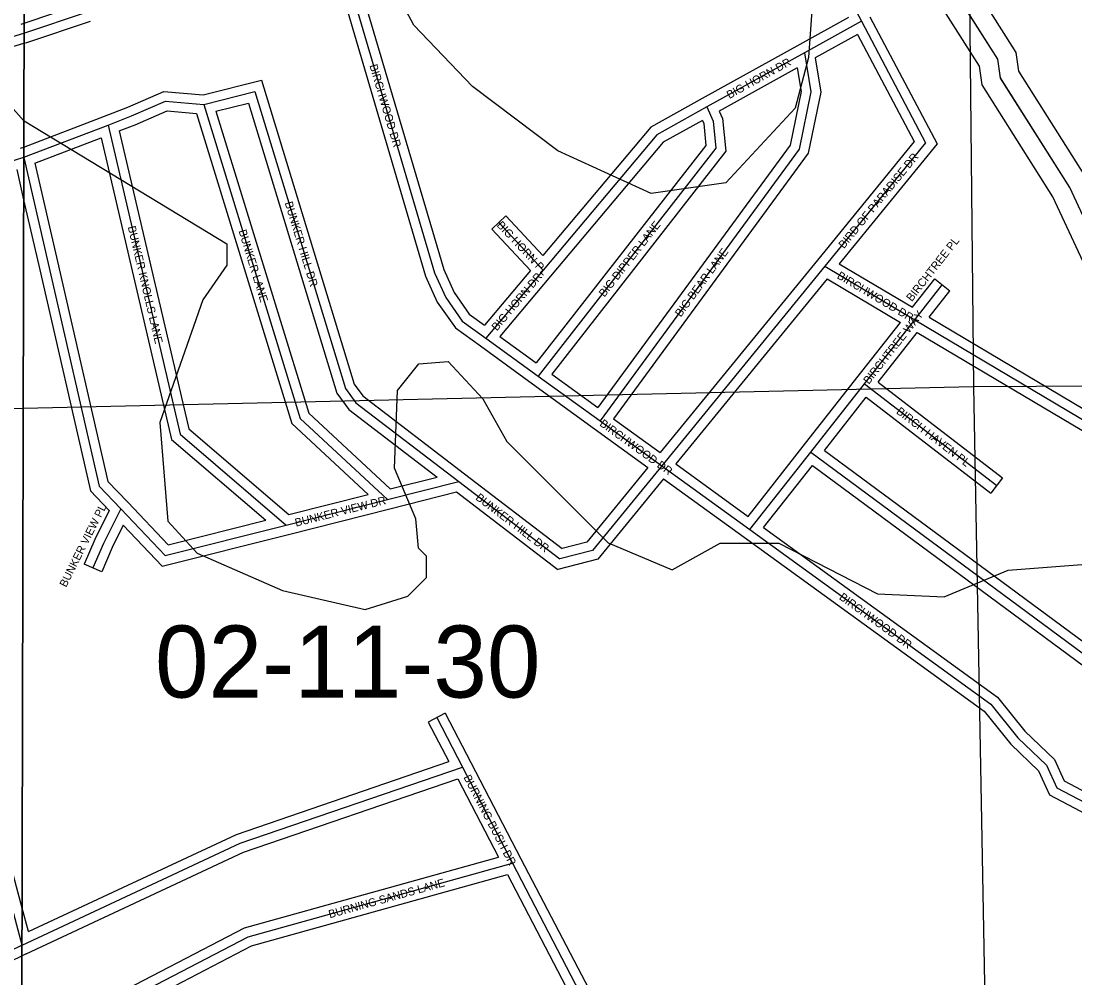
# Model space of a CAD drawing. Extents: x 457167 to 656239, y 1787309 to 1969297.
# Drawn here: x 576766 to 580059, y 1906785 to 1909774 of the extents above; entities that cross this region are included whole.
import ezdxf

# ---------------------------------------------------------------- set-up
doc = ezdxf.new("R2010")
doc.units = 0
for name, color, linetype in [('Level 1', 7, 'Continuous'), ('Level 13', 7, 'Continuous'), ('Level 14', 7, 'Continuous'), ('Level 2', 7, 'Continuous'), ('Level 31', 7, 'Continuous'), ('Level 32', 7, 'Continuous'), ('Level 34', 7, 'Continuous'), ('Level 63', 7, 'Continuous'), ('Level 7', 7, 'Continuous'), ('Level 8', 7, 'Continuous')]:
    doc.layers.add(name, color=color, linetype=linetype)

msp = doc.modelspace()

# ---------------------------------------------------------------- linework, layer by layer
at = {"layer": 'Level 1'}
for p, q in [((579691.072, 1913661.836), (579742.085, 1908632.671)), ((579742.085, 1908632.671), (585074.96, 1908666.844)), ((576773.087, 1908564.556), (579742.085, 1908632.671)), ((579742.085, 1908632.671), (579839.839, 1903370.74)), ((574508.155, 1908512.577), (576773.088, 1908564.556))]:
    msp.add_line(p, q, dxfattribs=at)
at = {"layer": 'Level 13'}
msp.add_lwpolyline([(580924.16, 1907685.826), (580167.749, 1908987.76), (580043.06, 1909254.566), (579826.985, 1909596.836), (579818.524, 1909655.037), (579585.659, 1910022.435), (579569.285, 1910097.379), (579444.398, 1910264.186), (578820.866, 1911373.871), (578330.566, 1912191.644)], dxfattribs=at)
at = {"layer": 'Level 14'}
for points in [[(580976.04, 1907715.967), (580220.974, 1909015.588), (580095.816, 1909283.397), (579884.528, 1909618.086), (579876.058, 1909676.342), (579642.014, 1910045.601), (579625.124, 1910122.912), (579494.782, 1910297.004), (578872.76, 1911404.001), (578385.413, 1912216.85)], [(580872.28, 1907655.684), (580114.525, 1908959.931), (579990.304, 1909225.736), (579769.444, 1909575.588), (579760.99, 1909633.732), (579529.304, 1909999.269), (579513.448, 1910071.846), (579394.013, 1910231.37), (578768.972, 1911343.741), (578275.722, 1912166.436)]]:
    msp.add_lwpolyline(points, dxfattribs=at)
at = {"layer": 'Level 31'}
for p, q in [((578788.125, 1910915.386), (579392.209, 1909774.105)), ((576775.594, 1909736.376), (576974.038, 1909802.846)), ((579392.209, 1909774.105), (579214.641, 1909675.2)), ((576611.118, 1909686.896), (576775.555, 1909736.362)), ((576775.555, 1909736.362), (576775.595, 1909736.376)), ((579214.641, 1909675.2), (578909.466, 1909506.015)), ((577337.366, 1909514.064), (577497.015, 1909554.088)), ((576774.765, 1909348.736), (577038.127, 1909449.611)), ((576696.162, 1909324.161), (576774.725, 1909348.72)), ((576774.725, 1909348.72), (576774.766, 1909348.736)), ((576774.725, 1909348.72), (576774.766, 1909348.585)), ((576774.765, 1909348.585), (576774.765, 1909348.584)), ((576774.765, 1909348.584), (576774.765, 1909348.583)), ((576774.765, 1909348.583), (576774.765, 1909348.582)), ((576774.765, 1909348.582), (576774.765, 1909348.581)), ((576774.765, 1909348.581), (576774.765, 1909348.58)), ((576774.765, 1909348.581), (576774.765, 1909348.581)), ((576774.765, 1909348.58), (576774.765, 1909348.579)), ((576774.765, 1909348.579), (576774.765, 1909348.578)), ((576774.765, 1909348.578), (576774.765, 1909348.577)), ((576774.765, 1909348.577), (576774.765, 1909348.576)), ((576774.765, 1909348.576), (576774.765, 1909348.575)), ((576774.765, 1909348.576), (576774.765, 1909348.576)), ((576774.765, 1909348.575), (576774.765, 1909348.574)), ((576774.765, 1909348.574), (576774.765, 1909348.573)), ((576774.765, 1909348.573), (576774.765, 1909348.572)), ((576774.765, 1909348.572), (576774.765, 1909348.571)), ((576774.765, 1909348.571), (576774.765, 1909348.57)), ((576774.765, 1909348.571), (576774.765, 1909348.571)), ((576774.765, 1909348.57), (576774.765, 1909348.569)), ((576774.765, 1909348.569), (576774.765, 1909348.568)), ((576774.765, 1909348.568), (576774.765, 1909348.567)), ((576774.765, 1909348.567), (576774.765, 1909348.566)), ((576774.765, 1909348.566), (576774.765, 1909348.565)), ((576774.765, 1909348.566), (576774.765, 1909348.566)), ((576774.765, 1909348.565), (576774.765, 1909348.564)), ((576774.765, 1909348.564), (576774.765, 1909348.563)), ((576774.765, 1909348.563), (576774.765, 1909348.562)), ((576774.765, 1909348.562), (576774.765, 1909348.561)), ((576774.765, 1909348.561), (576774.765, 1909348.56)), ((576774.765, 1909348.561), (576774.765, 1909348.561)), ((576774.765, 1909348.56), (576774.765, 1909348.559)), ((576774.765, 1909348.559), (576774.765, 1909348.558)), ((576774.765, 1909348.558), (576774.765, 1909348.557)), ((576774.765, 1909348.557), (576774.765, 1909348.556)), ((576774.765, 1909348.556), (576774.765, 1909348.555)), ((576774.765, 1909348.555), (576774.765, 1909348.553)), ((576774.765, 1909348.553), (576774.765, 1909348.551)), ((576774.765, 1909348.551), (576774.765, 1909348.55)), ((576774.765, 1909348.55), (576774.765, 1909348.548)), ((576774.765, 1909348.548), (576774.765, 1909348.546)), ((576774.765, 1909348.546), (576774.765, 1909348.545)), ((576774.765, 1909348.545), (576774.765, 1909348.543)), ((576774.765, 1909348.543), (576850.936, 1909016.914)), ((578398.239, 1908996.533), (578259.009, 1909144.83)), ((578398.239, 1908996.533), (578219.154, 1908783.452)), ((579277.783, 1909008.147), (578768.542, 1908385.2)), ((579277.783, 1909008.147), (579559.062, 1908841.015)), ((579559.062, 1908841.015), (579644.793, 1908950.293)), ((579401.942, 1908640.973), (579559.062, 1908841.015)), ((578219.154, 1908783.452), (578382.286, 1908665.289)), ((578382.286, 1908665.289), (578575.571, 1908524.88)), ((579233.984, 1908427.137), (579401.942, 1908640.973)), ((579401.942, 1908640.973), (579814.828, 1908323.021)), ((578575.571, 1908524.88), (578768.542, 1908385.2)), ((579043.716, 1908185.711), (579233.984, 1908427.137)), ((579233.984, 1908427.137), (580282.943, 1907651.5)), ((578768.542, 1908385.2), (579043.716, 1908185.711)), ((577911.352, 1908279.367), (578133.977, 1908335.625)), ((578133.977, 1908335.625), (578450.065, 1908093.863)), ((577594.906, 1908199.673), (577911.352, 1908279.367)), ((579043.716, 1908185.711), (579796.893, 1907639.774)), ((578065.036, 1907597.939), (578145.451, 1907443.585)), ((576769.456, 1906887.233), (576589.081, 1907564.359)), ((578145.451, 1907443.585), (578301.849, 1907142.886)), ((580002.654, 1907378.254), (580424.976, 1907157.382)), ((577475.837, 1906912.995), (578301.849, 1907142.886)), ((578301.849, 1907142.886), (578526.004, 1906712.225)), ((576769.456, 1906887.233), (576544.798, 1906778.259)), ((576768.769, 1906546.161), (577475.837, 1906912.995)), ((576769.456, 1906887.233), (576769.5, 1906887.253))]:
    msp.add_line(p, q, dxfattribs=at)
for points in [[(577739.361, 1910071.036), (578058.745, 1908987.795), (578093.23, 1908910.993), (578145.204, 1908837.064), (578219.154, 1908783.452)], [(579392.209, 1909774.105), (579592.944, 1909394.408), (579277.783, 1909008.147)], [(579214.641, 1909675.2), (579234.414, 1909553.338), (579197.807, 1909374.501), (578575.571, 1908524.88)], [(577497.015, 1909554.088), (577780.169, 1908625.833), (577812.181, 1908581.765), (578133.977, 1908335.625)], [(577038.127, 1909449.611), (577111.611, 1909477.818), (577217.556, 1909524.138), (577337.366, 1909514.064)], [(577337.366, 1909514.064), (577638.842, 1908533.041), (577911.352, 1908279.367)], [(578909.466, 1909506.015), (578929.081, 1909461.973), (578937.169, 1909376.865), (578382.286, 1908665.289)], [(578909.466, 1909506.015), (578753.218, 1909419.432), (578398.239, 1908996.533)], [(577038.127, 1909449.611), (577263.974, 1908483.656), (577594.906, 1908199.673)], [(576850.936, 1909016.914), (577010.607, 1908321.286), (577078.162, 1908250.596)], [(579559.062, 1908841.015), (580254.652, 1908427.935), (580682.528, 1907661.227)], [(578768.542, 1908385.2), (578551.52, 1908119.832), (578450.065, 1908093.863)], [(577078.162, 1908250.596), (577023.893, 1908141.982), (576990.989, 1908065.688)], [(577078.162, 1908250.596), (577216.759, 1908104.841), (577594.906, 1908199.673)], [(579796.893, 1907639.774), (579880.914, 1907535.235), (579971.013, 1907449.229), (580002.654, 1907378.254)], [(576769.499, 1906887.253), (577450.709, 1907205.417), (578145.451, 1907443.585)]]:
    msp.add_lwpolyline(points, dxfattribs=at)
at = {"layer": 'Level 32'}
for p, q in [((576775.662, 1909768.036), (576964.509, 1909831.293)), ((579351.957, 1909786.024), (579200.044, 1909701.409)), ((576766.469, 1909764.956), (576775.663, 1909768.036)), ((576784.643, 1909707.766), (576983.567, 1909774.399)), ((579380.019, 1909732.974), (579247.626, 1909659.231)), ((576619.761, 1909658.166), (576775.528, 1909705.024)), ((576775.527, 1909705.024), (576784.644, 1909707.766)), ((579200.044, 1909701.409), (578894.921, 1909532.253)), ((579191.864, 1909628.268), (578948.058, 1909493.106)), ((577334.91, 1909544.376), (577517.389, 1909590.124)), ((577375.332, 1909492.651), (577476.644, 1909518.051)), ((576774.834, 1909380.887), (577027.396, 1909477.627)), ((576809.8, 1909330.027), (577016.744, 1909409.294)), ((576764.875, 1909377.072), (576774.835, 1909380.887)), ((576809.8, 1909330.027), (576880.176, 1909023.63)), ((576752.743, 1909310.415), (576774.482, 1909215.836)), ((576774.481, 1909215.836), (576774.481, 1909215.835)), ((576774.481, 1909215.835), (576774.481, 1909215.833)), ((576774.481, 1909215.833), (576774.481, 1909215.832)), ((576774.481, 1909215.833), (576774.481, 1909215.833)), ((576774.481, 1909215.832), (576774.481, 1909215.831)), ((576774.481, 1909215.831), (576774.481, 1909215.83)), ((576774.481, 1909215.831), (576774.481, 1909215.831)), ((576774.481, 1909215.83), (576774.481, 1909215.828)), ((576774.481, 1909215.828), (576774.481, 1909215.827)), ((576774.481, 1909215.828), (576774.481, 1909215.828)), ((576774.481, 1909215.827), (576774.481, 1909215.826)), ((576774.481, 1909215.826), (576774.481, 1909215.825)), ((576774.481, 1909215.826), (576774.481, 1909215.826)), ((576774.481, 1909215.825), (576774.481, 1909215.823)), ((576774.481, 1909215.823), (576774.481, 1909215.822)), ((576774.481, 1909215.823), (576774.481, 1909215.823)), ((576774.481, 1909215.822), (576774.481, 1909215.821)), ((576774.481, 1909215.821), (576774.481, 1909215.82)), ((576774.481, 1909215.821), (576774.481, 1909215.821)), ((576774.481, 1909215.82), (576774.481, 1909215.818)), ((576774.481, 1909215.818), (576774.481, 1909215.817)), ((576774.481, 1909215.818), (576774.481, 1909215.818)), ((576774.481, 1909215.817), (576774.481, 1909215.816)), ((576774.481, 1909215.816), (576774.481, 1909215.815)), ((576774.481, 1909215.816), (576774.481, 1909215.816)), ((576774.481, 1909215.815), (576774.481, 1909215.813)), ((576774.481, 1909215.813), (576774.481, 1909215.812)), ((576774.481, 1909215.813), (576774.481, 1909215.813)), ((576774.481, 1909215.812), (576774.481, 1909215.811)), ((576774.481, 1909215.811), (576774.481, 1909215.81)), ((576774.481, 1909215.811), (576774.481, 1909215.811)), ((576774.481, 1909215.81), (576774.481, 1909215.808)), ((576774.481, 1909215.808), (576774.481, 1909215.807)), ((576774.481, 1909215.808), (576774.481, 1909215.808)), ((576774.481, 1909215.807), (576774.481, 1909215.806)), ((576774.481, 1909215.806), (576774.481, 1909215.805)), ((576774.481, 1909215.806), (576774.481, 1909215.806)), ((576774.481, 1909215.805), (576774.481, 1909215.803)), ((576774.481, 1909215.803), (576774.481, 1909215.802)), ((576774.481, 1909215.803), (576774.481, 1909215.803)), ((576774.481, 1909215.802), (576774.481, 1909215.801)), ((576774.481, 1909215.801), (576774.481, 1909215.8)), ((576774.481, 1909215.801), (576774.481, 1909215.801)), ((576774.481, 1909215.8), (576774.481, 1909215.798)), ((576774.481, 1909215.798), (576774.481, 1909215.797)), ((576774.481, 1909215.798), (576774.481, 1909215.798)), ((576774.481, 1909215.797), (576774.481, 1909215.796)), ((576774.481, 1909215.796), (576774.481, 1909215.795)), ((576774.481, 1909215.796), (576774.481, 1909215.796)), ((576774.481, 1909215.795), (576774.481, 1909215.793)), ((576774.481, 1909215.793), (576774.481, 1909215.792)), ((576774.481, 1909215.793), (576774.481, 1909215.793)), ((576774.481, 1909215.792), (576774.481, 1909215.791)), ((576774.481, 1909215.791), (576774.481, 1909215.79)), ((576774.481, 1909215.79), (576774.481, 1909215.788)), ((576774.481, 1909215.788), (576774.481, 1909215.786)), ((576774.481, 1909215.786), (576774.481, 1909215.785)), ((576774.481, 1909215.785), (576774.481, 1909215.783)), ((576774.481, 1909215.783), (576774.481, 1909215.781)), ((576774.481, 1909215.781), (576774.481, 1909215.78)), ((576774.481, 1909215.78), (576774.481, 1909215.778)), ((576774.481, 1909215.778), (576774.481, 1909215.776)), ((576774.481, 1909215.776), (576774.481, 1909215.775)), ((576774.481, 1909215.775), (576774.481, 1909215.773)), ((576774.481, 1909215.773), (576774.481, 1909215.771)), ((576774.481, 1909215.771), (576774.481, 1909215.77)), ((576774.481, 1909215.77), (576821.698, 1909010.198)), ((578237.139, 1909124.295), (578280.881, 1909165.363)), ((578396.984, 1909041.7), (578280.881, 1909165.363)), ((578358.124, 1908995.431), (578237.139, 1909124.295)), ((579254.556, 1909027.136), (578763.219, 1908426.088)), ((578358.124, 1908995.43), (578214.154, 1908824.131)), ((579323.037, 1909016.155), (579551.728, 1908880.269)), ((578421.205, 1908977.231), (578262.866, 1908788.832)), ((579284.664, 1908969.161), (578811.892, 1908390.826)), ((579284.664, 1908969.161), (579514.365, 1908832.676)), ((579551.728, 1908880.27), (579621.189, 1908968.811)), ((579621.189, 1908968.811), (579668.396, 1908931.774)), ((579603.749, 1908849.368), (579668.396, 1908931.774)), ((579378.349, 1908659.505), (579514.365, 1908832.676)), ((579444.244, 1908646.261), (579566.389, 1908801.771)), ((578262.866, 1908788.833), (578376.435, 1908706.571)), ((578201.555, 1908759.155), (578364.688, 1908640.991)), ((578425.033, 1908671.317), (578569.026, 1908566.716)), ((578364.688, 1908640.991), (578557.94, 1908500.606)), ((579210.392, 1908445.668), (579378.349, 1908659.505)), ((579444.244, 1908646.261), (579833.132, 1908346.79)), ((579276.656, 1908432.895), (579407.18, 1908599.073)), ((579407.181, 1908599.074), (579796.524, 1908299.251)), ((578617.601, 1908531.491), (578763.219, 1908426.087)), ((578557.982, 1908500.577), (578725.173, 1908379.556)), ((579037.992, 1908226.915), (579210.422, 1908445.706)), ((579276.656, 1908432.895), (580300.779, 1907675.622)), ((578811.892, 1908390.826), (579037.992, 1908226.915)), ((579086.613, 1908191.671), (579239.54, 1908385.717)), ((579239.54, 1908385.717), (580265.107, 1907627.376)), ((577919.838, 1908312.453), (578066.452, 1908349.503)), ((578152.203, 1908359.453), (578456.729, 1908126.536)), ((578773.849, 1908344.298), (579026.109, 1908161.421)), ((579833.132, 1908346.79), (579796.524, 1908299.251)), ((577918.702, 1908250.281), (578127.27, 1908302.986)), ((578127.27, 1908302.985), (578443.404, 1908061.188)), ((577602.65, 1908232.561), (577850.54, 1908294.989)), ((577602.234, 1908170.58), (577918.679, 1908250.274)), ((579086.613, 1908191.671), (579817.757, 1907661.703)), ((579026.11, 1908161.42), (579776.03, 1907617.842)), ((577018.537, 1908053.806), (576963.441, 1908077.569)), ((578091.643, 1907611.799), (578038.43, 1907584.077)), ((578091.643, 1907611.799), (578172.058, 1907457.445)), ((578038.43, 1907584.077), (578102.731, 1907460.654)), ((576769.747, 1907002.723), (576618.071, 1907572.081)), ((578172.067, 1907457.427), (578328.465, 1907156.729)), ((578130.752, 1907406.83), (578258.162, 1907161.866)), ((580025.806, 1907400.001), (580423.909, 1907191.796)), ((579979.504, 1907356.506), (580403.374, 1907134.824)), ((577464.789, 1906941.06), (578258.161, 1907161.866)), ((578328.461, 1907156.736), (578552.617, 1906726.076)), ((577486.885, 1906884.929), (578286.467, 1907107.463)), ((578286.466, 1907107.462), (578482.146, 1906731.51)), ((576769.746, 1907002.722), (576769.746, 1907002.723)), ((576769.746, 1907002.723), (576769.746, 1907002.723)), ((576769.746, 1907002.721), (576769.746, 1907002.722)), ((576769.746, 1907002.72), (576769.746, 1907002.721)), ((576769.746, 1907002.721), (576769.746, 1907002.721)), ((576769.746, 1907002.718), (576769.746, 1907002.72)), ((576769.746, 1907002.717), (576769.746, 1907002.718)), ((576769.746, 1907002.718), (576769.746, 1907002.718)), ((576769.746, 1907002.716), (576769.746, 1907002.717)), ((576769.746, 1907002.715), (576769.746, 1907002.716)), ((576769.746, 1907002.716), (576769.746, 1907002.716)), ((576769.746, 1907002.713), (576769.746, 1907002.715)), ((576769.746, 1907002.712), (576769.746, 1907002.713)), ((576769.746, 1907002.713), (576769.746, 1907002.713)), ((576769.746, 1907002.711), (576769.746, 1907002.712)), ((576769.746, 1907002.71), (576769.746, 1907002.711)), ((576769.746, 1907002.711), (576769.746, 1907002.711)), ((576769.746, 1907002.708), (576769.746, 1907002.71)), ((576769.746, 1907002.707), (576769.746, 1907002.708)), ((576769.746, 1907002.708), (576769.746, 1907002.708)), ((576769.746, 1907002.706), (576769.746, 1907002.707)), ((576769.746, 1907002.705), (576769.746, 1907002.706)), ((576769.746, 1907002.706), (576769.746, 1907002.706)), ((576769.746, 1907002.703), (576769.746, 1907002.705)), ((576769.746, 1907002.702), (576769.746, 1907002.703)), ((576769.746, 1907002.703), (576769.746, 1907002.703)), ((576769.746, 1907002.701), (576769.746, 1907002.702)), ((576769.746, 1907002.7), (576769.746, 1907002.701)), ((576769.746, 1907002.701), (576769.746, 1907002.701)), ((576769.746, 1907002.698), (576769.746, 1907002.7)), ((576769.746, 1907002.697), (576769.746, 1907002.698)), ((576769.746, 1907002.698), (576769.746, 1907002.698)), ((576769.746, 1907002.696), (576769.746, 1907002.697)), ((576789.223, 1906929.577), (576769.746, 1907002.696)), ((576769.746, 1907002.696), (576769.746, 1907002.696)), ((576768.842, 1906579.995), (577464.789, 1906941.061)), ((576783.484, 1906519.996), (577486.885, 1906884.928)), ((576769.428, 1906853.875), (576557.892, 1906751.266)), ((576782.549, 1906860.241), (576769.427, 1906853.875))]:
    msp.add_line(p, q, dxfattribs=at)
for points in [[(577705.726, 1910079.036), (578030.544, 1908977.361), (578067.038, 1908896.086), (578123.542, 1908815.713), (578201.544, 1908759.163)], [(577772.997, 1910063.036), (578086.946, 1908998.228), (578119.423, 1908925.899), (578166.867, 1908858.415), (578214.154, 1908824.131)], [(579418.731, 1909788.126), (579628.76, 1909390.849), (579323.036, 1909016.155)], [(579380.019, 1909732.973), (579557.128, 1909397.967), (579254.538, 1909027.113)], [(579247.626, 1909659.231), (579264.908, 1909552.711), (579225.883, 1909362.063), (578617.601, 1908531.491)], [(579191.864, 1909628.267), (579203.919, 1909553.964), (579169.73, 1909386.94), (578569.026, 1908566.715)], [(577517.389, 1909590.124), (577807.398, 1908639.396), (577833.882, 1908602.936), (578152.204, 1908359.453)], [(577027.376, 1909477.62), (577100.221, 1909505.581), (577212.499, 1909554.67), (577334.91, 1909544.376)], [(578894.925, 1909532.256), (578733.814, 1909442.978), (578396.984, 1909041.701)], [(577073.294, 1909430.974), (577123.002, 1909450.055), (577222.614, 1909493.606), (577314.647, 1909485.867)], [(577375.331, 1909492.651), (577665.16, 1908549.529), (577919.837, 1908312.455)], [(577476.644, 1909518.051), (577752.942, 1908612.27), (577790.479, 1908560.593), (578066.452, 1908349.503)], [(578948.057, 1909493.106), (578958.484, 1909469.696), (578968.163, 1909367.825), (578425.033, 1908671.317)], [(577314.647, 1909485.867), (577612.523, 1908516.553), (577850.54, 1908294.988)], [(578895.379, 1909463.908), (578899.679, 1909454.251), (578906.174, 1909385.905), (578376.435, 1908706.571)], [(578895.379, 1909463.909), (578772.622, 1909395.886), (578421.217, 1908977.245)], [(577073.294, 1909430.975), (577290.954, 1908500.036), (577602.651, 1908232.56)], [(577016.744, 1909409.294), (577236.994, 1908467.276), (577531.365, 1908214.667)], [(576821.696, 1909010.203), (576983.214, 1908306.528), (577041.894, 1908245.126)], [(576880.177, 1909023.626), (577037.999, 1908336.045), (577099.851, 1908271.322)], [(579603.749, 1908849.37), (580276.914, 1908449.606), (580708.724, 1907675.846)], [(579566.389, 1908801.771), (580232.39, 1908406.264), (580656.33, 1907646.607)], [(578725.172, 1908379.556), (578534.534, 1908146.453), (578456.729, 1908126.536)], [(578773.849, 1908344.298), (578568.505, 1908093.211), (578443.404, 1908061.188)], [(577099.902, 1908271.268), (577226.438, 1908138.199), (577531.365, 1908214.666)], [(577041.894, 1908245.125), (576996.679, 1908154.637), (576963.441, 1908077.569)], [(577085.888, 1908198.935), (577051.107, 1908129.327), (577018.537, 1908053.806)], [(577085.888, 1908198.934), (577207.08, 1908071.484), (577602.204, 1908170.573)], [(579817.758, 1907661.703), (579903.059, 1907555.571), (579996.005, 1907466.846), (580025.806, 1907400.001)], [(579776.029, 1907617.843), (579858.769, 1907514.9), (579946.02, 1907431.612), (579979.504, 1907356.506)], [(576789.223, 1906929.576), (577439.465, 1907233.276), (578102.731, 1907460.653)], [(576782.549, 1906860.241), (577461.953, 1907177.557), (578130.753, 1907406.831)]]:
    msp.add_lwpolyline(points, dxfattribs=at)
at = {"layer": 'Level 63'}
for points in [[(536942.563, 1878385.707), (576708.29, 1878279.4), (576805.546, 1923734.416), (537088.612, 1923840.983), (536942.563, 1878385.707)], [(576708.289, 1878279.4), (616473.709, 1878215.526), (616521.962, 1923670.374), (576805.545, 1923734.416), (576708.289, 1878279.4)]]:
    msp.add_lwpolyline(points, dxfattribs=at)
at = {"layer": 'Level 7'}
for points in [[(580203.384, 1910417.857), (580044.991, 1910418.016), (579736.646, 1910510.046), (579561.554, 1910460.225), (579286.135, 1910160.406), (579252.656, 1910027.052), (579227.261, 1909660.294), (579185.383, 1909501.93), (578968.413, 1909268.743), (578734.96, 1909235.661), (578443.324, 1909369.332), (578176.789, 1909569.696), (577993.584, 1909761.63), (577860.469, 1910011.885), (577785.793, 1910337.072), (577752.482, 1910370.443), (577710.969, 1910545.577), (577486.499, 1911112.68), (577420.164, 1911437.857), (577312.059, 1911688.082), (577012.241, 1911971.848), (576887.259, 1912021.998), (576780.45, 1912005.661)], [(576780.451, 1912005.73), (576640.126, 1911973.185), (576439.505, 1911807.118), (575955.308, 1911591.906), (575779.587, 1911384.05), (575779.398, 1911325.698), (575870.831, 1911250.377), (576162.706, 1911274.472), (576287.65, 1911240.703), (576395.633, 1911123.661), (576469.639, 1910806.625), (576569.153, 1910647.932), (576693.906, 1910547.471), (576726.241, 1910238.934), (576599.825, 1909805.832), (576574.415, 1909689.219), (576773.772, 1909463.486)], [(576776.171, 1909462.826), (577409.304, 1909078.671), (577409.235, 1909011.979), (577334.116, 1908903.706), (577200.309, 1908520.366), (577224.994, 1908211.888), (577316.596, 1908111.746), (577583.231, 1907994.785), (577841.585, 1907936.135), (577975.007, 1907977.686), (578033.417, 1908035.968), (578033.486, 1908102.66), (578008.505, 1908127.701), (578000.274, 1908219.402), (577933.741, 1908377.856), (577942.338, 1908619.612), (578009.128, 1908702.914), (578100.829, 1908711.155), (578209.102, 1908594.313), (578283.964, 1908460.87), (578600.413, 1908143.724), (578800.386, 1908060.163), (578950.537, 1908143.366), (579133.939, 1908143.166), (579442.216, 1907984.454), (579650.589, 1907975.886), (579850.76, 1908059.018), (580175.904, 1908083.701)]]:
    msp.add_lwpolyline(points, dxfattribs=at)
at = {"layer": 'Level 8'}
msp.add_lwpolyline([(580167.522, 1908987.372), (580043.517, 1909254.378), (579826.509, 1909596.386), (579818.509, 1909655.386), (579585.501, 1910022.394), (579569.499, 1910097.396), (579444.496, 1910264.399), (578820.473, 1911373.423), (578330.455, 1912191.44), (578288.454, 1912316.443), (578064.445, 1912742.451), (578042.444, 1912791.453), (577299.413, 1914418.488), (577242.41, 1914544.491), (577450.412, 1914619.494), (579402.426, 1915482.525), (579711.428, 1915649.531), (581203.445, 1915779.541)], dxfattribs=at)

# ---------------------------------------------------------------- texts
at = {"layer": 'Level 2'}
msp.add_text('02-11-30', height=225, dxfattribs=at).set_placement((577185.054, 1907660.695))
at = {"layer": 'Level 34'}
for s, height, rotation, p in [('BIG HORN DR', 25, 29.002631, (578979.69, 1909530.656)), ('BIRCHWOOD DR', 25, 286.427122, (577854.731, 1909635.545)), ('BIRD OF PARADISE DR', 25, 50.787158, (579337.524, 1909061.598)), ('BUNKER HILL DR', 25, 286.963244, (577589.972, 1909206.515)), ('BUNKER KNOLLS LANE', 25, 283.159222, (577099.729, 1909131.241)), ('BIG HORN PL', 24.99916, 313.193622, (578250.959, 1909135.142)), ('BIG DIPPER LANE', 25, 52.052253, (578589.109, 1908910.192)), ('BUNKER LANE', 25, 287.082017, (577445.764, 1909118.78)), ('BIRCHTREE PL', 25, 51.884586, (579549.592, 1908896.254)), ('BIG BEAR LANE', 25, 53.781317, (578827.544, 1908847.78)), ('BIRCHWOOD DR', 25, 329.281578, (579313.748, 1908972.236)), ('BIG HORN DR', 25, 49.953497, (578253.214, 1908804.555)), ('BIRCHTREE WAY', 25, 51.851664, (579415.333, 1908637.788)), ('BIRCH HAVEN PL', 25, 322.400972, (579498.944, 1908550.498)), ('BIRCHWOOD DR', 25, 324.101247, (578572.114, 1908511.951)), ('BUNKER VIEW DR', 25, 14.134886, (577625.613, 1908194.517)), ('BUNKER HILL DR', 25, 322.589122, (578184.608, 1908281.161)), ('BUNKER VIEW PL', 25, 63.449781, (576907.264, 1908003.435)), ('BIRCHWOOD DR', 25, 324.063458, (579320.399, 1907969.721)), ('BURNING BUSH DR', 25, 297.479308, (578148.034, 1907411.532)), ('BURNING SANDS LANE', 25, 15.552106, (577731.074, 1906971.057))]:
    msp.add_text(s, height=height, rotation=rotation, dxfattribs=at).set_placement(p)

doc.saveas('drawing.dxf')
